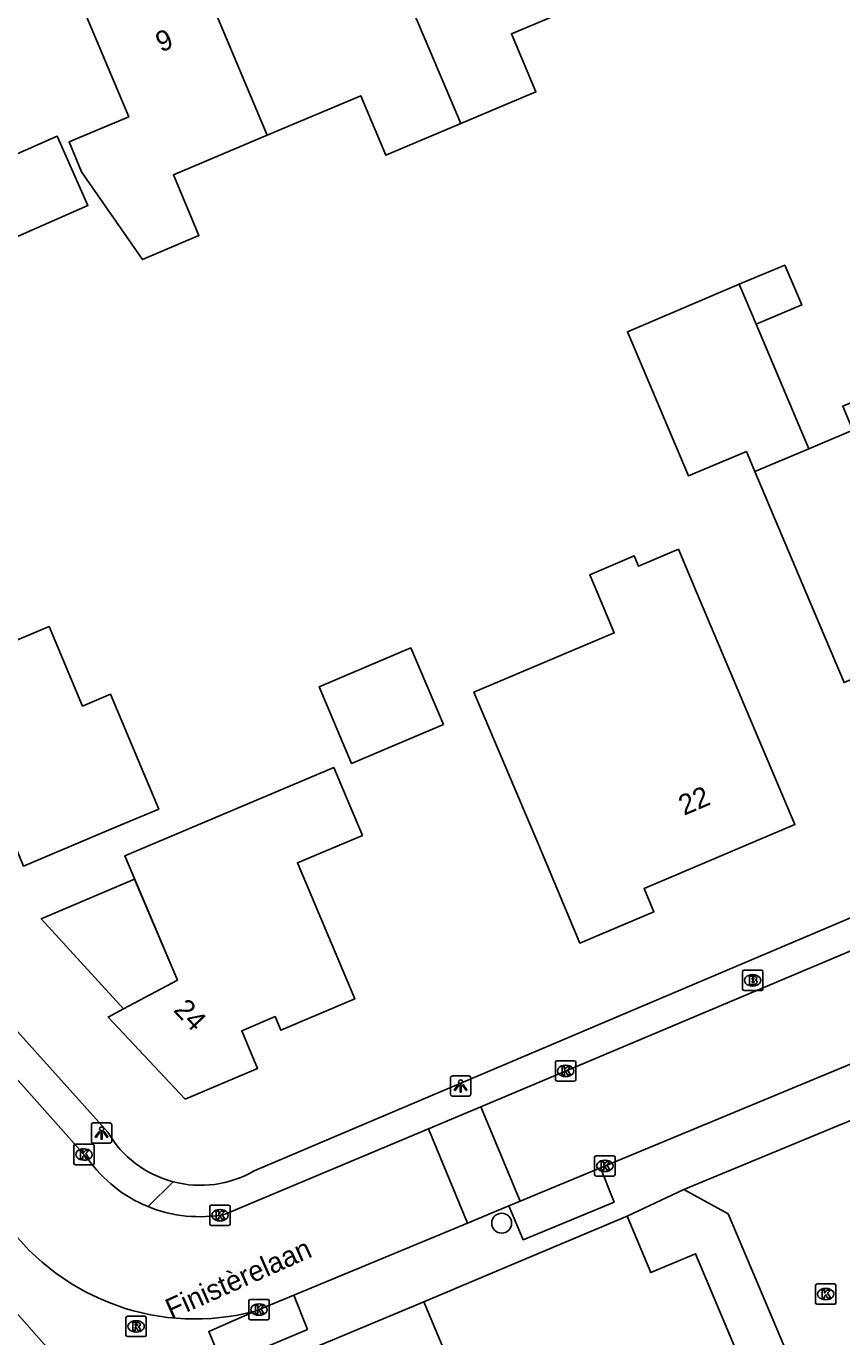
# Model space of a CAD drawing. Extents: x 158474 to 159560, y 388525 to 389605.
# Drawn here: x 158604 to 158644.1, y 388963.4 to 389027.8 of the extents above; entities that cross this region are included whole.
import ezdxf

# ---------------------------------------------------------------- set-up
doc = ezdxf.new("R2010")
doc.units = 0
for name, color, linetype in [('IMGEO_Boom', 7, 'Continuous'), ('IMGEO_Brandkraan', 7, 'Continuous'), ('IMGEO_Kolk', 7, 'Continuous'), ('IMGEO_Lichtpunt', 7, 'Continuous'), ('IMGEO_Openbare_ruimte_label', 7, 'Continuous'), ('IMGEO_Pand', 7, 'Continuous'), ('IMGEO_Pand_nummerreeks', 7, 'Continuous'), ('IMGEO_Pand_overbouw', 7, 'Continuous'), ('IMGEO_Rijbaan_lokaal_open', 7, 'Continuous'), ('IMGEO_Rioolput', 7, 'Continuous'), ('IMGEO_Voetpad_open', 7, 'Continuous')]:
    doc.layers.add(name, color=color, linetype=linetype)

msp = doc.modelspace()

# ---------------------------------------------------------------- linework, layer by layer
at = {"layer": 'IMGEO_Boom'}
msp.add_circle((158627.366, 388969.005), 0.489, dxfattribs=at)
at = {"layer": 'IMGEO_Brandkraan'}
for p, q in [((158639.206, 388980.506), (158639.206, 388981.358)), ((158639.281, 388981.432), (158640.133, 388981.432)), ((158640.207, 388981.358), (158640.207, 388980.506)), ((158639.694, 388981.212), (158639.719, 388981.212)), ((158640.133, 388980.432), (158639.281, 388980.432)), ((158639.717, 388980.652), (158639.692, 388980.652))]:
    msp.add_line(p, q, dxfattribs=at)
for points in [[(158639.206, 388980.506), (158639.206, 388981.358)], [(158639.281, 388981.432), (158640.133, 388981.432)], [(158640.207, 388981.358), (158640.207, 388980.506)], [(158639.554, 388981.132), (158639.554, 388980.732), (158639.767, 388980.732)], [(158639.785, 388981.132), (158639.554, 388981.132)], [(158639.733, 388981.051), (158639.679, 388981.051), (158639.679, 388980.975)], [(158639.679, 388980.975), (158639.732, 388980.975)], [(158639.741, 388980.899), (158639.679, 388980.899), (158639.679, 388980.818)], [(158639.679, 388980.818), (158639.741, 388980.818)], [(158640.133, 388980.432), (158639.281, 388980.432)]]:
    msp.add_lwpolyline(points, dxfattribs=at)
for centre, radius, start, end in [((158639.283, 388981.356), 0.0765, 91.55205, 178.44795), ((158639.283, 388981.356), 0.0765, 91.55205, 178.44795), ((158640.131, 388981.356), 0.0765, 1.55205, 88.44795), ((158640.131, 388981.356), 0.0765, 1.55205, 88.44795), ((158639.734, 388981.013), 0.0379, 267.82845, 90.93552), ((158639.742, 388980.858), 0.0404, 269.87594, 90.50774), ((158639.773, 388980.983), 0.251, 268.66757, 293.53466), ((158639.789, 388980.987), 0.145, 59.4692, 91.53667), ((158639.814, 388981.034), 0.0922, 285.51372, 58.15012), ((158639.819, 388980.842), 0.105, 301.31148, 78.98903), ((158639.283, 388980.508), 0.0765, 181.55205, 268.44795), ((158639.283, 388980.508), 0.0765, 181.55205, 268.44795), ((158640.131, 388980.508), 0.0765, 271.55205, 358.44795), ((158640.131, 388980.508), 0.0765, 271.55205, 358.44795)]:
    msp.add_arc(centre, radius, start, end, dxfattribs=at)
for centre, major_axis, ratio, start_param, end_param in [((158639.693, 388980.932), (-0.387, 0.002), 0.722429, 4.712389, 7.853982), ((158639.718, 388980.932), (-0.39, 0.002), 0.717154, 1.570796, 4.712389)]:
    msp.add_ellipse(centre, major_axis=major_axis, ratio=ratio, start_param=start_param, end_param=end_param, dxfattribs=at)
at = {"layer": 'IMGEO_Kolk'}
for p, q in [((158630.01, 388976.059), (158630.01, 388976.911)), ((158630.085, 388976.985), (158630.937, 388976.985)), ((158631.011, 388976.911), (158631.011, 388976.059)), ((158630.521, 388976.205), (158630.496, 388976.205)), ((158630.498, 388976.765), (158630.523, 388976.765)), ((158630.937, 388975.985), (158630.085, 388975.985)), ((158606.334, 388971.952), (158606.334, 388972.804)), ((158606.409, 388972.878), (158607.261, 388972.878)), ((158606.822, 388972.658), (158606.847, 388972.658)), ((158607.335, 388972.804), (158607.335, 388971.952)), ((158607.261, 388971.878), (158606.409, 388971.878)), ((158606.845, 388972.098), (158606.82, 388972.098)), ((158631.936, 388971.393), (158631.936, 388972.245)), ((158632.011, 388972.319), (158632.863, 388972.319)), ((158632.424, 388972.099), (158632.449, 388972.099)), ((158632.937, 388972.245), (158632.937, 388971.393)), ((158632.863, 388971.319), (158632.011, 388971.319)), ((158632.447, 388971.539), (158632.422, 388971.539)), ((158613.017, 388968.969), (158613.017, 388969.821)), ((158613.092, 388969.895), (158613.944, 388969.895)), ((158614.018, 388969.821), (158614.018, 388968.969)), ((158613.528, 388969.115), (158613.503, 388969.115)), ((158613.505, 388969.675), (158613.53, 388969.675)), ((158613.944, 388968.895), (158613.092, 388968.895)), ((158642.796, 388965.096), (158642.796, 388965.948)), ((158642.871, 388966.022), (158643.723, 388966.022)), ((158643.797, 388965.948), (158643.797, 388965.096)), ((158615.012, 388965.264), (158615.864, 388965.264)), ((158643.307, 388965.242), (158643.282, 388965.242)), ((158643.284, 388965.802), (158643.309, 388965.802)), ((158614.937, 388964.338), (158614.937, 388965.19)), ((158615.425, 388965.044), (158615.45, 388965.044)), ((158615.938, 388965.19), (158615.938, 388964.338)), ((158643.723, 388965.022), (158642.871, 388965.022)), ((158615.864, 388964.264), (158615.012, 388964.264)), ((158615.448, 388964.484), (158615.423, 388964.484))]:
    msp.add_line(p, q, dxfattribs=at)
for points in [[(158630.01, 388976.059), (158630.01, 388976.911)], [(158630.085, 388976.985), (158630.937, 388976.985)], [(158631.011, 388976.911), (158631.011, 388976.059)], [(158630.331, 388976.685), (158630.454, 388976.685), (158630.454, 388976.534), (158630.584, 388976.685), (158630.748, 388976.685), (158630.602, 388976.534), (158630.755, 388976.285), (158630.603, 388976.285), (158630.518, 388976.449), (158630.454, 388976.382), (158630.454, 388976.285), (158630.331, 388976.285), (158630.331, 388976.685)], [(158630.937, 388975.985), (158630.085, 388975.985)], [(158606.334, 388971.952), (158606.334, 388972.804)], [(158606.409, 388972.878), (158607.261, 388972.878)], [(158606.655, 388972.578), (158606.778, 388972.578), (158606.778, 388972.427), (158606.908, 388972.578), (158607.072, 388972.578), (158606.926, 388972.427), (158607.079, 388972.178), (158606.927, 388972.178), (158606.842, 388972.342), (158606.778, 388972.275), (158606.778, 388972.178), (158606.655, 388972.178), (158606.655, 388972.578)], [(158607.335, 388972.804), (158607.335, 388971.952)], [(158607.261, 388971.878), (158606.409, 388971.878)], [(158631.936, 388971.393), (158631.936, 388972.245)], [(158632.011, 388972.319), (158632.863, 388972.319)], [(158632.257, 388972.019), (158632.38, 388972.019), (158632.38, 388971.868), (158632.51, 388972.019), (158632.674, 388972.019), (158632.528, 388971.868), (158632.681, 388971.619), (158632.529, 388971.619), (158632.444, 388971.783), (158632.38, 388971.716), (158632.38, 388971.619), (158632.257, 388971.619), (158632.257, 388972.019)], [(158632.937, 388972.245), (158632.937, 388971.393)], [(158632.863, 388971.319), (158632.011, 388971.319)], [(158613.017, 388968.969), (158613.017, 388969.821)], [(158613.092, 388969.895), (158613.944, 388969.895)], [(158614.018, 388969.821), (158614.018, 388968.969)], [(158613.338, 388969.595), (158613.461, 388969.595), (158613.461, 388969.444), (158613.591, 388969.595), (158613.755, 388969.595), (158613.609, 388969.444), (158613.762, 388969.195), (158613.61, 388969.195), (158613.525, 388969.359), (158613.461, 388969.292), (158613.461, 388969.195), (158613.338, 388969.195), (158613.338, 388969.595)], [(158613.944, 388968.895), (158613.092, 388968.895)], [(158642.796, 388965.096), (158642.796, 388965.948)], [(158642.871, 388966.022), (158643.723, 388966.022)], [(158643.797, 388965.948), (158643.797, 388965.096)], [(158615.012, 388965.264), (158615.864, 388965.264)], [(158643.117, 388965.722), (158643.24, 388965.722), (158643.24, 388965.571), (158643.37, 388965.722), (158643.534, 388965.722), (158643.388, 388965.571), (158643.541, 388965.322), (158643.389, 388965.322), (158643.304, 388965.486), (158643.24, 388965.419), (158643.24, 388965.322), (158643.117, 388965.322), (158643.117, 388965.722)], [(158614.937, 388964.338), (158614.937, 388965.19)], [(158615.258, 388964.964), (158615.381, 388964.964), (158615.381, 388964.813), (158615.511, 388964.964), (158615.675, 388964.964), (158615.529, 388964.813), (158615.682, 388964.564), (158615.53, 388964.564), (158615.445, 388964.728), (158615.381, 388964.661), (158615.381, 388964.564), (158615.258, 388964.564), (158615.258, 388964.964)], [(158615.938, 388965.19), (158615.938, 388964.338)], [(158643.723, 388965.022), (158642.871, 388965.022)], [(158615.864, 388964.264), (158615.012, 388964.264)]]:
    msp.add_lwpolyline(points, dxfattribs=at)
for centre, start, end in [((158630.087, 388976.909), 91.55205, 178.44795), ((158630.087, 388976.909), 91.55205, 178.44795), ((158630.935, 388976.909), 1.55205, 88.44795), ((158630.935, 388976.909), 1.55205, 88.44795), ((158630.087, 388976.061), 181.55205, 268.44795), ((158630.087, 388976.061), 181.55205, 268.44795), ((158630.935, 388976.061), 271.55205, 358.44795), ((158630.935, 388976.061), 271.55205, 358.44795), ((158606.411, 388972.802), 91.55205, 178.44795), ((158606.411, 388972.802), 91.55205, 178.44795), ((158607.259, 388972.802), 1.55205, 88.44795), ((158607.259, 388972.802), 1.55205, 88.44795), ((158606.411, 388971.954), 181.55205, 268.44795), ((158606.411, 388971.954), 181.55205, 268.44795), ((158607.259, 388971.954), 271.55205, 358.44795), ((158607.259, 388971.954), 271.55205, 358.44795), ((158632.013, 388972.243), 91.55205, 178.44795), ((158632.013, 388972.243), 91.55205, 178.44795), ((158632.861, 388972.243), 1.55205, 88.44795), ((158632.861, 388972.243), 1.55205, 88.44795), ((158632.013, 388971.395), 181.55205, 268.44795), ((158632.013, 388971.395), 181.55205, 268.44795), ((158632.861, 388971.395), 271.55205, 358.44795), ((158632.861, 388971.395), 271.55205, 358.44795), ((158613.094, 388969.819), 91.55205, 178.44795), ((158613.094, 388969.819), 91.55205, 178.44795), ((158613.942, 388969.819), 1.55205, 88.44795), ((158613.942, 388969.819), 1.55205, 88.44795), ((158613.094, 388968.971), 181.55205, 268.44795), ((158613.094, 388968.971), 181.55205, 268.44795), ((158613.942, 388968.971), 271.55205, 358.44795), ((158613.942, 388968.971), 271.55205, 358.44795), ((158642.873, 388965.946), 91.55205, 178.44795), ((158642.873, 388965.946), 91.55205, 178.44795), ((158643.721, 388965.946), 1.55205, 88.44795), ((158643.721, 388965.946), 1.55205, 88.44795), ((158615.014, 388965.188), 91.55205, 178.44795), ((158615.014, 388965.188), 91.55205, 178.44795), ((158615.862, 388965.188), 1.55205, 88.44795), ((158615.862, 388965.188), 1.55205, 88.44795), ((158642.873, 388965.098), 181.55205, 268.44795), ((158642.873, 388965.098), 181.55205, 268.44795), ((158643.721, 388965.098), 271.55205, 358.44795), ((158643.721, 388965.098), 271.55205, 358.44795), ((158615.014, 388964.34), 181.55205, 268.44795), ((158615.014, 388964.34), 181.55205, 268.44795), ((158615.862, 388964.34), 271.55205, 358.44795), ((158615.862, 388964.34), 271.55205, 358.44795)]:
    msp.add_arc(centre, 0.0765, start, end, dxfattribs=at)
for centre, major_axis, ratio, start_param, end_param in [((158630.497, 388976.485), (-0.387, 0.002), 0.722429, 4.712389, 7.853982), ((158630.522, 388976.485), (-0.39, 0.002), 0.717154, 1.570796, 4.712389), ((158606.821, 388972.378), (-0.387, 0.002), 0.722429, 4.712389, 7.853982), ((158606.846, 388972.378), (-0.39, 0.002), 0.717154, 1.570796, 4.712389), ((158632.423, 388971.819), (-0.387, 0.002), 0.722429, 4.712389, 7.853982), ((158632.448, 388971.819), (-0.39, 0.002), 0.717154, 1.570796, 4.712389), ((158613.504, 388969.395), (-0.387, 0.002), 0.722429, 4.712389, 7.853982), ((158613.529, 388969.395), (-0.39, 0.002), 0.717154, 1.570796, 4.712389), ((158643.283, 388965.522), (-0.387, 0.002), 0.722429, 4.712389, 7.853982), ((158643.308, 388965.522), (-0.39, 0.002), 0.717154, 1.570796, 4.712389), ((158615.424, 388964.764), (-0.387, 0.002), 0.722429, 4.712389, 7.853982), ((158615.449, 388964.764), (-0.39, 0.002), 0.717154, 1.570796, 4.712389)]:
    msp.add_ellipse(centre, major_axis=major_axis, ratio=ratio, start_param=start_param, end_param=end_param, dxfattribs=at)
at = {"layer": 'IMGEO_Lichtpunt'}
for p, q in [((158625.751, 388976.241), (158624.943, 388976.241)), ((158625.751, 388976.241), (158624.943, 388976.241)), ((158624.849, 388976.146), (158624.849, 388975.339)), ((158624.849, 388976.146), (158624.849, 388975.339)), ((158625.845, 388975.339), (158625.845, 388976.146)), ((158625.845, 388975.339), (158625.845, 388976.146)), ((158624.943, 388975.245), (158625.751, 388975.245)), ((158624.943, 388975.245), (158625.751, 388975.245)), ((158607.199, 388973.837), (158607.199, 388973.03)), ((158607.199, 388973.837), (158607.199, 388973.03)), ((158608.101, 388973.932), (158607.293, 388973.932)), ((158608.101, 388973.932), (158607.293, 388973.932)), ((158608.195, 388973.03), (158608.195, 388973.837)), ((158608.195, 388973.03), (158608.195, 388973.837)), ((158607.293, 388972.936), (158608.101, 388972.936)), ((158607.293, 388972.936), (158608.101, 388972.936))]:
    msp.add_line(p, q, dxfattribs=at)
for points in [[(158625.223, 388975.81), (158625.262, 388975.782), (158625.074, 388975.52), (158625.036, 388975.547), (158625.223, 388975.81)], [(158625.325, 388975.762), (158625.372, 388975.762), (158625.372, 388975.44), (158625.325, 388975.44), (158625.325, 388975.762)], [(158625.435, 388975.782), (158625.473, 388975.809), (158625.66, 388975.547), (158625.621, 388975.519), (158625.435, 388975.782)], [(158607.573, 388973.501), (158607.612, 388973.473), (158607.424, 388973.211), (158607.386, 388973.238), (158607.573, 388973.501)], [(158607.675, 388973.453), (158607.722, 388973.453), (158607.722, 388973.131), (158607.675, 388973.131), (158607.675, 388973.453)], [(158607.785, 388973.473), (158607.823, 388973.5), (158608.01, 388973.238), (158607.971, 388973.21), (158607.785, 388973.473)]]:
    msp.add_lwpolyline(points, dxfattribs=at)
for centre in [(158625.348, 388975.944), (158607.698, 388973.635)]:
    msp.add_circle(centre, 0.0994, dxfattribs=at)
for centre, start, end in [((158624.943, 388976.146), 90, 180), ((158624.943, 388976.146), 90, 180), ((158625.751, 388976.146), 0, 90), ((158625.751, 388976.146), 0, 90), ((158624.943, 388975.339), 180, 270), ((158624.943, 388975.339), 180, 270), ((158625.751, 388975.339), 270, 0), ((158625.751, 388975.339), 270, 360), ((158607.293, 388973.837), 90, 180), ((158607.293, 388973.837), 90, 180), ((158608.101, 388973.837), 0, 90), ((158608.101, 388973.837), 0, 90), ((158607.293, 388973.03), 180, 270), ((158607.293, 388973.03), 180, 270), ((158608.101, 388973.03), 270, 0), ((158608.101, 388973.03), 270, 360)]:
    msp.add_arc(centre, 0.0946, start, end, dxfattribs=at)
at = {"layer": 'IMGEO_Pand'}
for points in [[(158615.837, 389022.438), (158611.227, 389020.495), (158612.482, 389017.516), (158609.705, 389016.329), (158606.708, 389020.635), (158606.099, 389022.113), (158609.037, 389023.351), (158606.877, 389028.476), (158612.325, 389030.772)], [(158615.837, 389022.438), (158612.325, 389030.772)], [(158622.773, 389029.123), (158625.35, 389023.009)], [(158632.428, 389029.356), (158627.843, 389027.423), (158629.047, 389024.568), (158625.35, 389023.009)], [(158625.35, 389023.009), (158621.667, 389021.457), (158620.436, 389024.377), (158615.837, 389022.438)], [(158603.453, 389017.414), (158602.374, 389019.856), (158603.104, 389021.322), (158605.52, 389022.39), (158607.023, 389018.992), (158603.453, 389017.414)], [(158639.045, 389015.119), (158641.284, 389016.066), (158642.112, 389014.108), (158639.873, 389013.161)], [(158639.817, 389005.917), (158639.397, 389006.91), (158636.543, 389005.703), (158633.544, 389012.791), (158639.045, 389015.119)], [(158639.045, 389015.119), (158639.873, 389013.161)], [(158639.873, 389013.161), (158642.464, 389007.037)], [(158642.464, 389007.037), (158644.627, 389007.952), (158644.128, 389009.129), (158647.578, 389010.589), (158648.076, 389009.411), (158651.367, 389001.634), (158652.058, 389000), (158653.315, 388997.029), (158651.301, 388996.177), (158650.444, 388998.201), (158649.364, 388997.744), (158644.2, 388995.559), (158642.321, 389000), (158639.817, 389005.917)], [(158639.817, 389005.917), (158642.464, 389007.037)], [(158636.056, 389002.109), (158636.949, 389000), (158639.832, 388993.187), (158641.78, 388988.582), (158634.369, 388985.445), (158634.853, 388984.301), (158631.215, 388982.762), (158629.266, 388987.367), (158626, 388995.083), (158632.899, 388998.002), (158632.054, 389000), (158631.694, 389000.85), (158633.879, 389001.774), (158634.09, 389001.277), (158636.056, 389002.109)], [(158606.765, 388994.404), (158608.141, 388994.982), (158609.038, 388992.848), (158610.51, 388989.345), (158608.463, 388988.485), (158603.853, 388986.547), (158602.481, 388989.812), (158598.518, 388988.146), (158595.878, 388994.425), (158600.488, 388996.363), (158605.122, 388998.311), (158606.765, 388994.404)], [(158624.498, 388993.497), (158619.986, 388991.588), (158618.395, 388995.348), (158622.907, 388997.258), (158624.498, 388993.497)], [(158620.524, 388988.054), (158617.327, 388986.701), (158620.154, 388980.025), (158616.507, 388978.481), (158616.225, 388979.148), (158614.588, 388978.455), (158615.37, 388976.606), (158611.812, 388975.099), (158608.021, 388979.131), (158608.783, 388979.537), (158611.422, 388980.943), (158608.84, 388987.041), (158619.109, 388991.392), (158619.593, 388990.251), (158620.524, 388988.054)], [(158633.535, 388969.353), (158634.702, 388966.578), (158636.899, 388967.502), (158642.704, 388953.698), (158640.483, 388952.764), (158640.89, 388951.797), (158637.438, 388950.345), (158637.031, 388951.312), (158630.51, 388948.57), (158623.539, 388965.148)], [(158623.539, 388965.148), (158628.277, 388967.141), (158633.535, 388969.353)]]:
    msp.add_lwpolyline(points, dxfattribs=at)
at = {"layer": 'IMGEO_Pand_overbouw'}
msp.add_lwpolyline([(158608.783, 388979.537), (158611.422, 388980.943), (158609.322, 388985.903), (158604.732, 388983.959)], close=True, dxfattribs=at)
at = {"layer": 'IMGEO_Rijbaan_lokaal_open'}
for points in [[(158615.196, 388971.572), (158676.848, 388997.698), (158681.87, 389000), (158701.755, 389009.057)], [(158583.486, 389000.717), (158584.132, 389000), (158598.813, 388983.685), (158608.009, 388973.467)], [(158581.673, 389000.563), (158582.196, 389000), (158597.682, 388982.639), (158607.01, 388972.182)], [(158626.342, 388974.726), (158666.906, 388991.81)], [(158650.371, 388979.282), (158647.156, 388977.906), (158632.221, 388971.716)], [(158623.761, 388973.64), (158626.342, 388974.726)], [(158628.268, 388970.079), (158626.342, 388974.726)], [(158636.325, 388970.661), (158645.827, 388974.583)], [(158613.777, 388969.44), (158623.761, 388973.64)], [(158625.681, 388969.007), (158623.761, 388973.64)], [(158632.221, 388971.716), (158628.268, 388970.079)], [(158611.212, 388971.039), (158609.991, 388969.817)], [(158650.686, 388948.203), (158630.856, 388930.685), (158629.6, 388923.624), (158631.449, 388920.965), (158625.259, 388916.882), (158622.414, 388920.896), (158622.236, 388925.062), (158614.921, 388936.317), (158619.491, 388939.185), (158622.26, 388937.559), (158631.972, 388946.242), (158635.311, 388942.532), (158643.817, 388950.009), (158644.553, 388955.191), (158638.495, 388969.468), (158636.325, 388970.661)], [(158627.724, 388969.853), (158625.681, 388969.007)], [(158627.724, 388969.853), (158628.268, 388970.079)], [(158625.681, 388969.007), (158617.147, 388965.47)], [(158615.253, 388964.685), (158617.147, 388965.47)]]:
    msp.add_lwpolyline(points, dxfattribs=at)
for centre, radius, start, end in [((158612.556, 388976.139), 5.274, 210.43703, 255.23585), ((158612.521, 388976.067), 6.742, 215.1825, 247.96349), ((158612.558, 388976.137), 5.273, 255.2144, 300.02575), ((158612.525, 388976.068), 6.745, 247.9311, 280.69566), ((158612.295, 388975.828), 11.529, 216.292, 284.86854)]:
    msp.add_arc(centre, radius, start, end, dxfattribs=at)
at = {"layer": 'IMGEO_Rioolput'}
for p, q in [((158608.896, 388963.509), (158608.896, 388964.361)), ((158608.971, 388964.435), (158609.823, 388964.435)), ((158609.384, 388964.215), (158609.409, 388964.215)), ((158609.897, 388964.361), (158609.897, 388963.509)), ((158609.823, 388963.435), (158608.971, 388963.435)), ((158609.407, 388963.655), (158609.382, 388963.655))]:
    msp.add_line(p, q, dxfattribs=at)
for points in [[(158608.896, 388963.509), (158608.896, 388964.361)], [(158608.971, 388964.435), (158609.823, 388964.435)], [(158609.485, 388964.133), (158609.233, 388964.135), (158609.233, 388963.735)], [(158609.411, 388964.054), (158609.357, 388964.054), (158609.357, 388963.973)], [(158609.357, 388963.973), (158609.409, 388963.973)], [(158609.897, 388964.361), (158609.897, 388963.509)], [(158609.823, 388963.435), (158608.971, 388963.435)], [(158609.233, 388963.735), (158609.357, 388963.735), (158609.357, 388963.897), (158609.368, 388963.897)], [(158609.415, 388963.868), (158609.486, 388963.735), (158609.626, 388963.735), (158609.561, 388963.861)]]:
    msp.add_lwpolyline(points, dxfattribs=at)
for centre, radius, start, end in [((158608.973, 388964.359), 0.0765, 91.55205, 178.44795), ((158608.973, 388964.359), 0.0765, 91.55205, 178.44795), ((158609.393, 388964.162), 0.19, 274.7715, 282.96867), ((158609.417, 388963.958), 0.0964, 77.00612, 93.18647), ((158609.431, 388964.015), 0.0378, 276.66336, 79.67722), ((158609.484, 388964.023), 0.109, 350.36119, 89.41601), ((158609.482, 388964.023), 0.112, 277.58423, 350.98172), ((158609.821, 388964.359), 0.0765, 1.55205, 88.44795), ((158609.821, 388964.359), 0.0765, 1.55205, 88.44795), ((158608.973, 388963.511), 0.0765, 181.55205, 268.44795), ((158608.973, 388963.511), 0.0765, 181.55205, 268.44795), ((158609.367, 388963.844), 0.0533, 26.02933, 88.69889), ((158609.466, 388963.808), 0.108, 29.51342, 73.79051), ((158609.821, 388963.511), 0.0765, 271.55205, 358.44795), ((158609.821, 388963.511), 0.0765, 271.55205, 358.44795)]:
    msp.add_arc(centre, radius, start, end, dxfattribs=at)
for centre, major_axis, ratio, start_param, end_param in [((158609.383, 388963.935), (-0.387, 0.002), 0.722429, 4.712389, 7.853982), ((158609.408, 388963.935), (-0.39, 0.002), 0.717154, 1.570796, 4.712389)]:
    msp.add_ellipse(centre, major_axis=major_axis, ratio=ratio, start_param=start_param, end_param=end_param, dxfattribs=at)
at = {"layer": 'IMGEO_Voetpad_open'}
for points in [[(158632.221, 388971.716), (158632.895, 388970.039), (158628.43, 388968.192), (158627.724, 388969.853)], [(158636.325, 388970.661), (158633.535, 388969.353)], [(158623.539, 388965.148), (158608.557, 388958.887), (158601.535, 388966.825), (158598.936, 388969.698)], [(158617.147, 388965.47), (158617.815, 388963.783), (158613.665, 388962.037), (158612.97, 388963.689), (158615.253, 388964.685)]]:
    msp.add_lwpolyline(points, dxfattribs=at)

# ---------------------------------------------------------------- texts
at = {"layer": 'IMGEO_Openbare_ruimte_label'}
msp.add_text('Finistèrelaan', height=1, rotation=23.95086, dxfattribs=at).set_placement((158611.122, 388964.278))
at = {"layer": 'IMGEO_Pand_nummerreeks'}
for s, rotation, p in [('9', 22.85246, (158610.622, 389026.495)), ('22', 22.94244, (158636.329, 388989.011)), ('24', 313.23518, (158611.186, 388979.443))]:
    msp.add_text(s, height=1, rotation=rotation, dxfattribs=at).set_placement(p)

doc.saveas('drawing.dxf')
